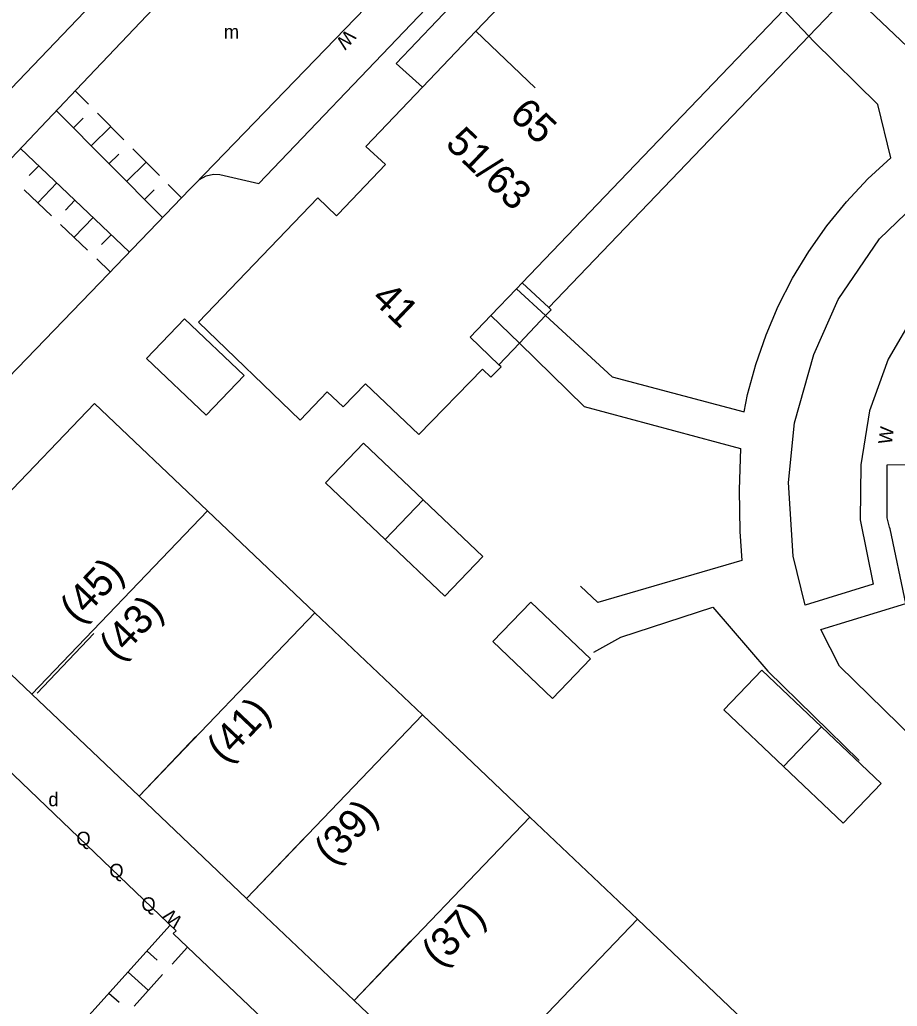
# Model space of a CAD drawing. Extents: x 134999 to 136502, y 457398 to 459002.
# Drawn here: x 135094.16 to 135126.12, y 458102.52 to 458138.47 of the extents above; entities that cross this region are included whole.
import ezdxf

# ---------------------------------------------------------------- set-up
doc = ezdxf.new("R2010")
doc.units = 0
for name, color, linetype in [('RI_DGTB_13', 7, 'Continuous'), ('RI_DGTB_15', 7, 'Continuous'), ('RI_DGTB_2', 7, 'Continuous'), ('RI_DGTB_29', 7, 'Continuous'), ('RI_DGTB_30', 7, 'Continuous'), ('RI_DGTB_31', 7, 'Continuous'), ('RI_DGTB_35', 7, 'Continuous'), ('RI_DGTB_36', 7, 'Continuous'), ('RI_DGTB_43', 7, 'Continuous'), ('RI_DGTB_53', 7, 'Continuous'), ('RI_DGTB_54', 7, 'Continuous'), ('RI_DGTB_6', 7, 'Continuous'), ('RI_DGTB_7', 7, 'Continuous')]:
    doc.layers.add(name, color=color, linetype=linetype)

msp = doc.modelspace()

# ---------------------------------------------------------------- linework, layer by layer
at = {"layer": 'RI_DGTB_13'}
for p, q in [((135098.77, 458126.13), (135100.154, 458127.574)), ((135100.945, 458124.063), (135102.329, 458125.507)), ((135096.884, 458124.486), (135090.478, 458117.8)), ((135106.681, 458123.04), (135105.297, 458121.595)), ((135108.856, 458120.973), (135107.472, 458119.528)), ((135100.998, 458120.577), (135094.592, 458113.891)), ((135111.03, 458118.906), (135109.646, 458117.462)), ((135112.77, 458117.251), (135111.387, 458115.807)), ((135104.912, 458116.857), (135098.506, 458110.171)), ((135111.387, 458115.807), (135113.562, 458113.74)), ((135114.945, 458115.184), (135113.562, 458113.74)), ((135121.192, 458114.767), (135119.808, 458113.322)), ((135108.827, 458113.136), (135102.421, 458106.45)), ((135123.367, 458112.7), (135121.983, 458111.256)), ((135125.542, 458110.633), (135124.158, 458109.189)), ((135112.742, 458109.416), (135106.336, 458102.73)), ((135116.656, 458105.696), (135110.25, 458099.01))]:
    msp.add_line(p, q, dxfattribs=at)
for points in [[(135100.154, 458127.574), (135102.329, 458125.507)], [(135098.77, 458126.13), (135100.945, 458124.063)], [(135096.884, 458124.486), (135100.998, 458120.577)], [(135106.681, 458123.04), (135108.856, 458120.973)], [(135105.297, 458121.595), (135107.472, 458119.528)], [(135108.856, 458120.973), (135111.03, 458118.906)], [(135100.998, 458120.577), (135104.912, 458116.857)], [(135107.472, 458119.528), (135109.646, 458117.462)], [(135090.478, 458117.8), (135094.592, 458113.891)], [(135112.77, 458117.251), (135114.945, 458115.184)], [(135104.912, 458116.857), (135108.827, 458113.136)], [(135121.192, 458114.767), (135123.367, 458112.7)], [(135094.592, 458113.891), (135098.506, 458110.171)], [(135108.827, 458113.136), (135112.742, 458109.416)], [(135119.808, 458113.322), (135121.983, 458111.256)], [(135123.367, 458112.7), (135125.542, 458110.633)], [(135121.983, 458111.256), (135124.158, 458109.189)], [(135098.506, 458110.171), (135102.421, 458106.45)], [(135112.742, 458109.416), (135116.656, 458105.696)], [(135102.421, 458106.45), (135106.336, 458102.73)], [(135116.656, 458105.696), (135120.77, 458101.787)], [(135106.336, 458102.73), (135110.25, 458099.01)]]:
    msp.add_lwpolyline(points, dxfattribs=at)
at = {"layer": 'RI_DGTB_15'}
for p, q in [((135110.768, 458138.057), (135112.938, 458135.986)), ((135094.79, 458113.933), (135096.858, 458116.108)), ((135098.506, 458110.171), (135100.573, 458112.346)), ((135102.421, 458106.45), (135104.488, 458108.625)), ((135106.336, 458102.73), (135108.403, 458104.905))]:
    msp.add_line(p, q, dxfattribs=at)
at = {"layer": 'RI_DGTB_2'}
for p, q in [((135116.302, 458132.894), (135121.995, 458138.835)), ((135112.461, 458128.885), (135116.302, 458132.894)), ((135105.01, 458131.98), (135100.672, 458127.45)), ((135105.7, 458131.32), (135105.01, 458131.98)), ((135105.76, 458131.383), (135105.7, 458131.32)), ((135111.322, 458127.696), (135112.254, 458128.668)), ((135112.254, 458128.668), (135112.461, 458128.885)), ((135113.314, 458127.693), (135112.356, 458126.685)), ((135100.672, 458127.45), (135104.378, 458123.877)), ((135111.61, 458125.9), (135110.563, 458126.903)), ((135112.356, 458126.685), (135111.61, 458125.9)), ((135111.02, 458125.73), (135108.69, 458123.36)), ((135111.02, 458125.73), (135111.32, 458125.44)), ((135111.69, 458125.82), (135111.32, 458125.44)), ((135111.69, 458125.82), (135111.61, 458125.9)), ((135106.75, 458125.2), (135105.94, 458124.36)), ((135108.69, 458123.36), (135106.75, 458125.2)), ((135104.378, 458123.877), (135105.361, 458124.911)), ((135105.94, 458124.36), (135105.361, 458124.911))]:
    msp.add_line(p, q, dxfattribs=at)
for points in [[(135112.51, 458139.872), (135110.773, 458138.052)], [(135108.825, 458136.007), (135110.773, 458138.052)], [(135105.76, 458131.383), (135107.48, 458133.19), (135106.77, 458133.85), (135108.825, 458136.007)], [(135112.461, 458128.885), (135113.427, 458127.978)], [(135113.427, 458127.978), (135113.51, 458127.9), (135113.314, 458127.693)], [(135110.563, 458126.903), (135111.322, 458127.696)]]:
    msp.add_lwpolyline(points, dxfattribs=at)
at = {"layer": 'RI_DGTB_31'}
for p, q in [((135096.18, 458135.88), (135096.664, 458135.392)), ((135095.491, 458135.155), (135099.343, 458131.273)), ((135096.987, 458135.067), (135097.955, 458134.091)), ((135096.116, 458134.525), (135096.471, 458134.877)), ((135096.761, 458133.875), (135097.471, 458134.579)), ((135098.146, 458130.008), (135094.186, 458133.78)), ((135098.278, 458133.766), (135099.246, 458132.79)), ((135097.407, 458133.224), (135097.762, 458133.576)), ((135098.052, 458132.574), (135098.762, 458133.278)), ((135094.847, 458133.151), (135094.502, 458132.789)), ((135095.312, 458131.327), (135094.322, 458132.269)), ((135095.506, 458132.522), (135094.817, 458131.798)), ((135098.698, 458131.923), (135099.053, 458132.275)), ((135099.569, 458132.465), (135100.053, 458131.977)), ((135096.166, 458131.894), (135095.821, 458131.532)), ((135096.826, 458131.265), (135096.136, 458130.541)), ((135096.631, 458130.07), (135095.641, 458131.012)), ((135097.486, 458130.637), (135097.141, 458130.275)), ((135097.456, 458129.284), (135096.961, 458129.755)), ((135099.641, 458105.47), (135095.339, 458100.713)), ((135098.795, 458104.534), (135099.166, 458104.199)), ((135100.267, 458104.671), (135099.71, 458104.055)), ((135098.102, 458103.767), (135098.843, 458103.097)), ((135099.363, 458103.672), (135098.323, 458102.522)), ((135097.408, 458103.001), (135097.779, 458102.665))]:
    msp.add_line(p, q, dxfattribs=at)
at = {"layer": 'RI_DGTB_53'}
for p, q in [((135100.511, 458132.451), (135113.467, 458145.855)), ((135113.314, 458127.693), (135112.254, 458128.668)), ((135112.356, 458126.685), (135111.322, 458127.696)), ((135100.267, 458104.671), (135099.741, 458105.172))]:
    msp.add_line(p, q, dxfattribs=at)
for points in [[(135086.76, 458125.96), (135086.912, 458126.201), (135086.991, 458126.475), (135086.992, 458126.76), (135086.95, 458126.94), (135086.54, 458128.26), (135090.381, 458132.371), (135092.764, 458134.844), (135107.45, 458150.2), (135109.335, 458149.734)], [(135096.448, 458136.162), (135109.335, 458149.734)], [(135100.511, 458132.451), (135100.705, 458132.649), (135100.947, 458132.783), (135101.217, 458132.842), (135101.451, 458132.831), (135102.861, 458132.501), (135113.959, 458144.13), (135113.467, 458145.855)], [(135124.352, 458139.388), (135124.54, 458139.21), (135124.61, 458139.28), (135130.24, 458133.93), (135135.58, 458139.56), (135135.3, 458139.82)], [(135122.9, 458137.871), (135121.995, 458138.835)], [(135113.314, 458127.693), (135115.74, 458125.46), (135120.54, 458124.18), (135120.673, 458124.812), (135120.969, 458125.912), (135121.342, 458126.988), (135121.789, 458128.036), (135122.308, 458129.049), (135122.897, 458130.024), (135123.554, 458130.955), (135124.274, 458131.837), (135125.054, 458132.667), (135125.89, 458133.44), (135125.41, 458135.38), (135123.07, 458137.69), (135122.9, 458137.871)], [(135093.191, 458132.732), (135096.448, 458136.162)], [(135097.072, 458128.887), (135100.356, 458132.29)], [(135100.356, 458132.29), (135100.511, 458132.451)], [(135089.488, 458120.746), (135090.22, 458121.72), (135091.731, 458123.351), (135097.072, 458128.887)], [(135112.356, 458126.685), (135114.72, 458124.38), (135120.41, 458122.85), (135120.36, 458121.336), (135120.391, 458119.822), (135120.46, 458118.76), (135115.22, 458117.23), (135114.582, 458117.829)], [(135128.343, 458110.692), (135124.014, 458114.915), (135123.334, 458116.245), (135126.434, 458117.195), (135125.86, 458119.92), (135125.836, 458119.979), (135125.754, 458120.315), (135125.75, 458120.66), (135125.75, 458122.25), (135127.86, 458122.27), (135129.74, 458122.27), (135130.267, 458123.9)], [(135115.069, 458115.421), (135116.05, 458115.97), (135119.4, 458117.06), (135121.41, 458114.73), (135124.74, 458111.47)], [(135120.922, 458085.036), (135114.701, 458090.931), (135100.267, 458104.671)]]:
    msp.add_lwpolyline(points, dxfattribs=at)
at = {"layer": 'RI_DGTB_54'}
msp.add_lwpolyline([(135088.8, 458119.83), (135088.89, 458115.77), (135099.85, 458105.27), (135099.741, 458105.172)], dxfattribs=at)
at = {"layer": 'RI_DGTB_6'}
msp.add_lwpolyline([(135129.66, 458130.73), (135128.07, 458129.39), (135126.8, 458127.82), (135125.79, 458126.1), (135125.11, 458124.22), (135124.8, 458122.25), (135124.77, 458120.24), (135125.25, 458117.9), (135122.77, 458117.14), (135122.33, 458118.92), (135122.16, 458121.61), (135122.38, 458123.78), (135123.08, 458126.27), (135123.97, 458128.28), (135125.48, 458130.48), (135127.05, 458132), (135128.16, 458132.87), (135129.66, 458130.73)], dxfattribs=at)
at = {"layer": 'RI_DGTB_7'}
for points in [[(135112.51, 458139.872), (135111.571, 458140.771), (135107.871, 458136.871), (135108.825, 458136.007)], [(135122.9, 458137.871), (135124.352, 458139.388)], [(135113.427, 458127.978), (135122.9, 458137.871)]]:
    msp.add_lwpolyline(points, dxfattribs=at)

# ---------------------------------------------------------------- texts
at = {"layer": 'RI_DGTB_29'}
msp.add_text('d', height=0.5, rotation=359.9996, dxfattribs=at).set_placement((135095.2, 458109.81))
at = {"layer": 'RI_DGTB_30'}
for height, rotation, p in [(0.499, 227.4886, (135106.075, 458138.146)), (0.5, 82.1467, (135125.918, 458122.974)), (0.5, 136.228, (135100.126, 458105.679))]:
    msp.add_text('W', height=height, rotation=rotation, dxfattribs=at).set_placement(p)
at = {"layer": 'RI_DGTB_31'}
for p in [(135096.22, 458108.38), (135097.42, 458107.21), (135098.59, 458105.99)]:
    msp.add_text('Q', height=0.5, rotation=359.9996, dxfattribs=at).set_placement(p)
at = {"layer": 'RI_DGTB_35'}
for s, rotation, p in [('41', 316.2403, (135106.922, 458128.259)), ('(45)', 46.4596, (135096.28, 458116.427))]:
    msp.add_text(s, height=1.054, rotation=rotation, dxfattribs=at).set_placement(p)
at = {"layer": 'RI_DGTB_36'}
for s, rotation, p in [('65', 316.3214, (135111.952, 458134.953)), ('51/63', 316.2241, (135109.619, 458133.902)), ('(43)', 46.4596, (135097.713, 458115.065)), ('(41)', 46.4596, (135101.627, 458111.345)), ('(39)', 46.4596, (135105.542, 458107.624)), ('(37)', 46.4596, (135109.457, 458103.904))]:
    msp.add_text(s, height=1.054, rotation=rotation, dxfattribs=at).set_placement(p)
at = {"layer": 'RI_DGTB_43'}
msp.add_text('m', height=0.5, dxfattribs=at).set_placement((135101.591, 458137.781))

doc.saveas('drawing.dxf')
